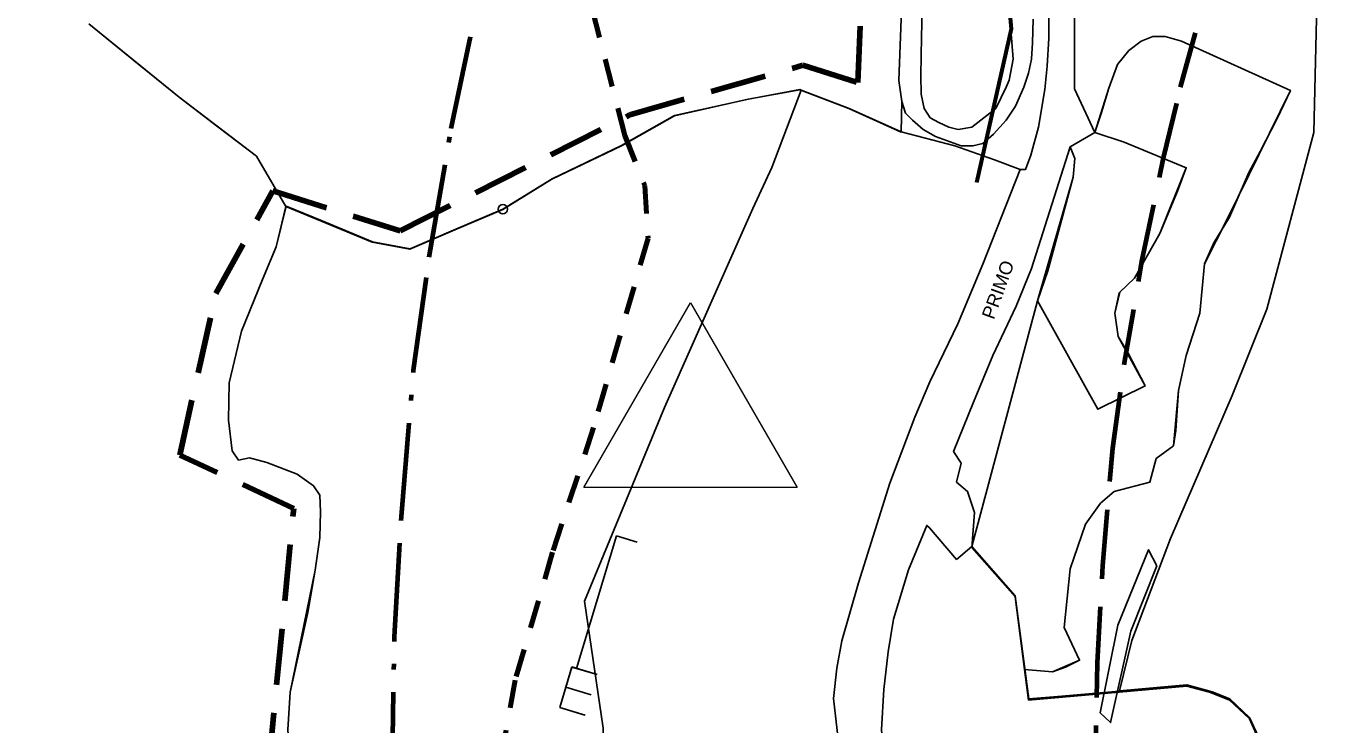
# Model space of a CAD drawing. Extents: x 654952 to 658955, y 890426 to 894481.
# Drawn here: x 658035.3 to 658312.8, y 893519 to 893668 of the extents above; entities that cross this region are included whole.
import ezdxf

# ---------------------------------------------------------------- set-up
doc = ezdxf.new("R2010")
doc.units = 0
doc.header["$LTSCALE"] = 4
doc.header["$PDMODE"] = 32
doc.header["$PDSIZE"] = 2
for name, pattern in [('DOT_DASHED', [7.7, 5, -1.2, 0.3, -1.2]), ('MEDIUM_DASHED', [4.5, 3, -1.5]), ('SHORT_DASHED', [2.7, 1.5, -1.2])]:
    doc.linetypes.add(name, pattern=pattern)
for name, color, linetype, lineweight in [('1', 7, 'Continuous', 25), ('14', 7, 'Continuous', 25), ('23', 7, 'Continuous', 25), ('29', 7, 'Continuous', 25), ('31', 7, 'Continuous', 25), ('35', 7, 'Continuous', 25), ('40', 7, 'Continuous', 60), ('41', 7, 'SHORT_DASHED', 80), ('43', 7, 'Continuous', 25), ('45', 7, 'Continuous', 25), ('55', 7, 'Continuous', 25), ('57', 7, 'Continuous', 25), ('6', 7, 'Continuous', 25), ('7', 7, 'MEDIUM_DASHED', 100), ('9', 7, 'Continuous', 25)]:
    doc.layers.add(name, color=color, linetype=linetype, lineweight=lineweight)
doc.layers.add('58', color=7, linetype='Continuous')

msp = doc.modelspace()

# ---------------------------------------------------------------- linework, layer by layer
at = {"layer": '1'}
msp.add_lwpolyline([(658251.06, 893609.4), (658253.25, 893615.76), (658258.62, 893635.76), (658258.99, 893639.76), (658257.99, 893642.26), (658263.24, 893645.26), (658269.49, 893643.26), (658282.75, 893637.76), (658280.87, 893632.76), (658277.12, 893623.76), (658271.75, 893614.26), (658268.62, 893611.26), (658267.49, 893606.76), (658268.25, 893601.76), (658273.99, 893591.26), (658263.87, 893586.26)], close=True, dxfattribs=at)
at = {"layer": '14'}
for points in [[(658247.36, 893637.43), (658248.48, 893637.43), (658249.61, 893640.43), (658251.24, 893646.43), (658252.61, 893654.43), (658253.11, 893659.43), (658253.48, 893665.43), (658253.48, 893670.43), (658253.24, 893675.43), (658252.61, 893679.93), (658251.98, 893685.93), (658251.36, 893689.93), (658250.11, 893696.43)], [(658250.11, 893669.43), (658249.98, 893664.43), (658249.74, 893660.93), (658249.11, 893657.93), (658248.11, 893654.93), (658246.36, 893650.93), (658244.36, 893647.93), (658241.61, 893644.93), (658239.36, 893642.93), (658237.24, 893642.43), (658234.74, 893642.43), (658229.24, 893644.43), (658226.61, 893645.93), (658224.36, 893647.93), (658222.86, 893649.43), (658222.11, 893651.93), (658221.98, 893645.43), (658233.36, 893642.43), (658241.86, 893639.43), (658247.36, 893637.43)], [(658263.24, 893645.26), (658264.75, 893649.76), (658266.25, 893654.76), (658268.12, 893659.76), (658270.49, 893662.76), (658273.12, 893664.76), (658275.62, 893665.76), (658278.25, 893665.76), (658281.75, 893664.76), (658304.99, 893654.26)], [(658304.99, 893654.26), (658302.12, 893648.26), (658298.49, 893641.26), (658296.12, 893636.76), (658291.99, 893627.26), (658288.62, 893621.76), (658286.62, 893617.26), (658285.62, 893606.76), (658282.74, 893597.76), (658281.12, 893590.26), (658280.56, 893581.76), (658280.06, 893578.51), (658276.37, 893575.76), (658274.99, 893570.76), (658267.37, 893568.76)], [(658274, 893591.26), (658270.37, 893598.26), (658268.25, 893601.76), (658267.5, 893606.76), (658268.47, 893611.07), (658271.75, 893614.26), (658277.12, 893623.76), (658282.75, 893637.76), (658269.49, 893643.26), (658263.24, 893645.26)], [(658246.49, 893608.26), (658249.75, 893616.26), (658258, 893642.26), (658259, 893639.76), (658258.62, 893635.76), (658251.06, 893609.4), (658263.87, 893586.26), (658274, 893591.26)], [(658233.12, 893577.26), (658237.37, 893587.76), (658241.49, 893597.76), (658246.49, 893608.26)], [(658248.27, 893530.76), (658246.25, 893546.26), (658236.99, 893556.76), (658237.62, 893564.26), (658236.12, 893568.76), (658233.75, 893570.76), (658234.75, 893574.76), (658233.12, 893577.26)], [(658267.37, 893568.76), (658264.49, 893566.26), (658261.25, 893561.76), (658257.99, 893552.26), (658256.75, 893539.76), (658260, 893532.76), (658256.99, 893531.26), (658254.24, 893530.26), (658248.27, 893530.76)]]:
    msp.add_lwpolyline(points, dxfattribs=at)
at = {"layer": '23'}
for points in [[(658228.02, 893561.02), (658227.4, 893561.52), (658223.52, 893552.02), (658220.28, 893541.52), (658219.15, 893534.52), (658218.28, 893526.52), (658217.78, 893518.02), (658218.28, 893511.52), (658219.65, 893504.02), (658221.15, 893497.02), (658222.9, 893491.02), (658224.15, 893487.02), (658226.15, 893480.02), (658227.15, 893474.52), (658228.28, 893469.02), (658228.89, 893465.55)], [(658268.49, 893526.19), (658255.4, 893525.02), (658249.15, 893524.52), (658246.28, 893546.52), (658237.02, 893557.02), (658233.77, 893554.25), (658228.02, 893561.02)], [(658304.9, 893451.96), (658305.15, 893459.02), (658305.02, 893472.02), (658303.65, 893486.02), (658302.65, 893493.02), (658303.78, 893498.52), (658303.15, 893505.02), (658299.52, 893513.52), (658296.28, 893520.52), (658292.02, 893524.52), (658288.28, 893526.02), (658282.9, 893527.52), (658280.46, 893527.27), (658268.49, 893526.19)]]:
    msp.add_lwpolyline(points, dxfattribs=at)
at = {"layer": '29'}
for points in [[(658200.64, 893654.32), (658194.38, 893637.81), (658190.34, 893629.07), (658171.5, 893586.66), (658154.38, 893545.32), (658158.38, 893518.26), (658158.38, 893510.16), (658163.63, 893487.74), (658153.61, 893488.43), (658136.98, 893489.18), (658098.61, 893490.43)], [(658136.98, 893628.93), (658147.48, 893635.43), (658162.31, 893642.5), (658173.61, 893648.93), (658189.36, 893652.43), (658200.36, 893654.43), (658200.64, 893654.32)], [(658200.64, 893654.32), (658194.38, 893637.81), (658190.34, 893629.07), (658171.5, 893586.66), (658154.38, 893545.32), (658158.38, 893518.26), (658158.38, 893510.16), (658163.63, 893487.74)], [(658189.57, 893485.96), (658216.43, 893483.57), (658212.24, 893499.43), (658208.48, 893515.93), (658207.52, 893524.57), (658208.22, 893531.09), (658209.29, 893536.92), (658212.82, 893549.27), (658219.54, 893570.54), (658224.85, 893584.61), (658228.03, 893592.15), (658234.04, 893604.5), (658239.34, 893617.2), (658247.36, 893637.43), (658241.86, 893639.43), (658233.36, 893642.43), (658221.98, 893645.43), (658210.86, 893650.43), (658200.64, 893654.32)], [(658091.11, 893517.93), (658091.61, 893525.93), (658093.61, 893534.93), (658095.36, 893542.93), (658096.98, 893551.93), (658097.98, 893558.93), (658098.11, 893564.43), (658097.98, 893567.93), (658096.61, 893569.93), (658093.11, 893572.43), (658086.61, 893574.93), (658082.98, 893575.93), (658080.61, 893575.43), (658079.24, 893577.43), (658078.48, 893583.93), (658078.61, 893591.93), (658081.24, 893602.93), (658085.74, 893613.93), (658088.61, 893620.93), (658090.76, 893629.6), (658098.48, 893626.43), (658109.15, 893621.98), (658117.18, 893620.5)], [(658117.18, 893620.5), (658126.48, 893624.43), (658136.98, 893628.93)]]:
    msp.add_lwpolyline(points, dxfattribs=at)
msp.add_point((658136.98, 893628.93), dxfattribs=at)
at = {"layer": '31'}
msp.add_lwpolyline([(658048.64, 893668.44), (658058.29, 893660.63), (658067.94, 893652.82), (658076.18, 893646.53), (658084.42, 893640.24), (658090.73, 893629.54), (658109.12, 893621.92), (658117.15, 893620.44), (658126.77, 893624.56), (658136.95, 893628.87), (658147.45, 893635.37), (658162.28, 893642.44), (658173.57, 893648.87), (658189.33, 893652.37), (658200.33, 893654.37), (658210.82, 893650.37), (658221.95, 893645.37), (658222.07, 893651.87), (658221.45, 893656.37), (658221.89, 893667.62), (658222.32, 893678.87)], dxfattribs=at)
at = {"layer": '35'}
msp.add_lwpolyline([(658048.64, 893668.44), (658067.94, 893652.82), (658084.42, 893640.24), (658090.73, 893629.54), (658088.61, 893620.93), (658085.74, 893613.93), (658081.24, 893602.93), (658078.61, 893591.93), (658078.48, 893583.93), (658079.24, 893577.43), (658080.61, 893575.43), (658082.98, 893575.93), (658086.61, 893574.93), (658093.11, 893572.43), (658096.61, 893569.93), (658097.98, 893567.93), (658098.11, 893564.43), (658097.98, 893558.93), (658096.98, 893551.93), (658091.61, 893525.93), (658091.11, 893517.93), (658091.86, 893508.93), (658093.98, 893500.93)], dxfattribs=at)
at = {"layer": '40'}
msp.add_lwpolyline([(658224.95, 893808.33), (658240.51, 893720.65), (658245.42, 893667.39), (658238.05, 893634.61)], dxfattribs=at)
at = {"layer": '40', "lineweight": 13}
msp.add_lwpolyline([(658177, 893608.97), (658199.74, 893569.59), (658154.27, 893569.59)], close=True, dxfattribs=at)
at = {"layer": '41'}
for points in [[(658163.03, 893644.67), (658142.74, 893722.59), (658135.58, 893749.15)], [(658163.03, 893644.67), (658167.24, 893634), (658167.97, 893622.73), (658156.34, 893582.35), (658147.61, 893555.79), (658139.61, 893528.5), (658137.43, 893516.5), (658138.52, 893507.04), (658141.79, 893501.22), (658150.88, 893493.58), (658159.61, 893482.67), (658162.16, 893477.21), (658162.88, 893468.47), (658161.06, 893457.2), (658153.69, 893429.19), (658149.36, 893399.18), (658146.89, 893375.35), (658145.68, 893352.95), (658145.07, 893340.06), (658146.89, 893332.42), (658151.61, 893326.6), (658157.79, 893322.96)]]:
    msp.add_lwpolyline(points, dxfattribs=at)
at = {"layer": '43'}
for points in [[(658352.42, 893869.89), (658400.68, 893840.76), (658358.48, 893763.16), (658343.9, 893727.46), (658322.5, 893619.12), (658323.74, 893553.3), (658329.32, 893488.12), (658329.63, 893434.42), (658307.02, 893435.52), (658306.12, 893451.76), (658304.87, 893451.7), (658305, 893471.76), (658303.62, 893485.76), (658302.62, 893492.76), (658303.75, 893498.26), (658303.12, 893504.76), (658296.25, 893520.26), (658292, 893524.26), (658287.7, 893525.94), (658282.87, 893527.26), (658268.47, 893525.98)], [(658268.47, 893525.98), (658268.49, 893526.23), (658271.18, 893536.99), (658279.37, 893558.7), (658292.56, 893589.24), (658299.92, 893607.65), (658309.97, 893645.31), (658310.68, 893675.74), (658306.42, 893720.25), (658304.44, 893734.6), (658299.92, 893769.26), (658299.21, 893774.15)], [(658268.47, 893525.98), (658268.49, 893526.23), (658271.18, 893536.99), (658279.37, 893558.7), (658292.56, 893589.24), (658299.92, 893607.65), (658309.97, 893645.31), (658310.68, 893675.74), (658306.42, 893720.25), (658304.44, 893734.6), (658299.92, 893769.26), (658299.21, 893774.15)], [(658258.94, 893674.6), (658258.94, 893654.62), (658263.24, 893645.26), (658266.25, 893654.76), (658268.12, 893659.76), (658270.49, 893662.76), (658273.12, 893664.76), (658275.62, 893665.76), (658278.25, 893665.76), (658281.75, 893664.76), (658304.97, 893654.26), (658291.62, 893627.12), (658286.62, 893617.26), (658285.62, 893606.76), (658282.75, 893597.76), (658281.12, 893590.26), (658280.06, 893578.51), (658276.37, 893575.76), (658275, 893570.76), (658267.37, 893568.76), (658264.5, 893566.26), (658261.25, 893561.76), (658258, 893552.26), (658256.75, 893539.76), (658260, 893532.76), (658254.25, 893530.26), (658248.27, 893530.76), (658249.12, 893524.26), (658268.47, 893525.98)]]:
    msp.add_lwpolyline(points, dxfattribs=at)
at = {"layer": '45', "linetype": 'DOT_DASHED', "lineweight": 70}
msp.add_lwpolyline([(657888.75, 892244.36), (657949.53, 892498.78), (657993.28, 892680.38), (658112.95, 893179.41), (658123.49, 893235.71), (658127.84, 893290.79), (658125.12, 893359.25), (658122.7, 893382.9), (658114.35, 893470.93), (658113.32, 893505.97), (658113.89, 893537.78), (658115.35, 893563.44), (658117.94, 893594.58), (658121.29, 893618.7), (658125.97, 893646.13), (658131.56, 893672.78), (658136.29, 893692.48), (658143.9, 893719.95), (658153.86, 893751.08), (658170.87, 893795.19), (658185.72, 893828.64), (658194.88, 893846.97), (658209.57, 893874.93), (658233.56, 893914.96)], dxfattribs=at)
at = {"layer": '45', "linetype": 'MEDIUM_DASHED', "lineweight": 70}
msp.add_lwpolyline([(658035.6, 892213.52), (658095.39, 892463.77), (658139.14, 892645.31), (658259.68, 893148.09), (658272.39, 893215.94), (658278.08, 893287.85), (658274.82, 893369.87), (658271.98, 893397.63), (658264.14, 893480.23), (658263.35, 893506.84), (658263.8, 893532.17), (658264.99, 893552.95), (658267.07, 893578), (658269.55, 893595.75), (658273.36, 893618.11), (658277.93, 893639.87), (658281.55, 893654.95), (658287.66, 893677.05), (658295.4, 893701.19), (658309.47, 893737.74), (658321.42, 893764.63), (658328.38, 893778.55), (658340.4, 893801.43), (658362.23, 893837.86)], dxfattribs=at)
at = {"layer": '55'}
for points in [[(658222.32, 893678.87), (658221.89, 893667.62), (658221.45, 893656.37), (658222.07, 893651.87), (658221.95, 893645.37), (658210.86, 893650.43), (658200.64, 893654.32), (658194.38, 893637.81), (658190.34, 893629.07), (658171.5, 893586.66), (658154.38, 893545.32), (658158.38, 893518.26), (658158.38, 893510.16), (658163.63, 893487.74), (658189.57, 893485.96)], [(658237.02, 893557.02), (658251.06, 893609.4), (658253.25, 893615.76), (658257.13, 893630.21), (658258.62, 893635.76), (658258.99, 893639.76), (658257.99, 893642.26), (658263.24, 893645.26), (658269.49, 893643.26), (658282.75, 893637.76), (658280.87, 893632.76), (658277.12, 893623.76), (658271.75, 893614.26), (658268.62, 893611.26), (658267.49, 893606.76), (658268.25, 893601.76), (658273.99, 893591.26), (658263.87, 893586.26), (658251.06, 893609.4), (658237.02, 893557.02), (658246.28, 893546.52), (658249.15, 893524.52), (658255.4, 893525.02), (658268.49, 893526.19)], [(658226.15, 893480.02), (658224.15, 893487.02), (658222.9, 893491.02), (658221.15, 893497.02), (658219.65, 893504.02), (658218.28, 893511.52), (658217.78, 893518.02), (658218.28, 893526.52), (658219.15, 893534.52), (658220.28, 893541.52), (658223.52, 893552.02), (658227.4, 893561.52), (658228.02, 893561.02), (658233.77, 893554.25), (658237.02, 893557.02)], [(658268.49, 893526.19), (658268.49, 893526.23), (658282.9, 893527.52), (658292.02, 893524.52), (658296.28, 893520.52)], [(658296.28, 893520.52), (658299.52, 893513.52), (658303.15, 893505.02), (658303.78, 893498.52), (658302.65, 893493.02), (658303.65, 893486.02), (658305.02, 893472.02), (658305.15, 893459.02), (658304.9, 893451.96), (658306.15, 893452.02), (658307.02, 893435.52), (658305.64, 893435.4), (658307.4, 893385.02), (658306.4, 893357.02), (658308.02, 893346.02), (658308.9, 893333.52), (658308.78, 893319.02), (658307.65, 893309.52), (658298.66, 893266.44), (658280.46, 893265.84)]]:
    msp.add_lwpolyline(points, dxfattribs=at)
at = {"layer": '57'}
for points in [[(658264.37, 893521.55), (658268.18, 893540.25), (658274.74, 893556.31), (658276.49, 893552.87)], [(658264.37, 893521.55), (658268.18, 893540.25), (658274.74, 893556.31), (658276.49, 893552.87)], [(658276.49, 893552.87), (658270.93, 893538.94), (658266.63, 893519.47), (658264.37, 893521.55)], [(658276.49, 893552.87), (658270.93, 893538.94), (658266.63, 893519.47), (658264.37, 893521.55)]]:
    msp.add_lwpolyline(points, dxfattribs=at)
at = {"layer": '6'}
for p, q in [((658161.2, 893559.27), (658152.68, 893531.03)), ((658161.21, 893559.27), (658152.69, 893531.02)), ((658161.2, 893559.27), (658165.62, 893557.94)), ((658161.21, 893559.27), (658165.62, 893557.94)), ((658151.73, 893531.32), (658149.13, 893522.7)), ((658151.73, 893531.31), (658149.14, 893522.7)), ((658151.73, 893531.32), (658157.1, 893529.7)), ((658151.73, 893531.31), (658157.11, 893529.69)), ((658150.43, 893527.01), (658155.8, 893525.39)), ((658150.43, 893527.01), (658155.81, 893525.39)), ((658149.13, 893522.7), (658154.5, 893521.08)), ((658149.14, 893522.7), (658154.51, 893521.08))]:
    msp.add_line(p, q, dxfattribs=at)
at = {"layer": '7'}
msp.add_lwpolyline([(658141.8, 893218.08), (658164.49, 893263.9), (658165.31, 893292.28), (658167.33, 893348.61), (658198.53, 893396.86), (658214.34, 893437.82), (658178.68, 893443.09), (658185.17, 893485.26), (658085.26, 893491.71), (658092.37, 893565.14), (658068.06, 893576.49), (658075.76, 893610.95), (658087.91, 893632.85), (658115.06, 893624.33), (658164.09, 893649.07), (658200.96, 893659.61), (658212.72, 893655.96), (658213.93, 893685.96)], dxfattribs=at)
at = {"layer": '9'}
msp.add_lwpolyline([(658226.49, 893673.94), (658226.3, 893665.69), (658226.12, 893657.44), (658226.24, 893653.44), (658226.86, 893650.44), (658228.12, 893648.44), (658229.99, 893647.44), (658232.12, 893646.44), (658234.12, 893645.94), (658236.99, 893646.44), (658242.12, 893650.44), (658244.36, 893654.94), (658244.99, 893656.44), (658245.86, 893660.94), (658245.12, 893669.94)], dxfattribs=at)

# ---------------------------------------------------------------- texts
at = {"layer": '58', "width": 1.05}
msp.add_text('PRIMO', height=2.804, rotation=69.874, dxfattribs=at).set_placement((658241.69, 893605.24))

doc.saveas('drawing.dxf')
